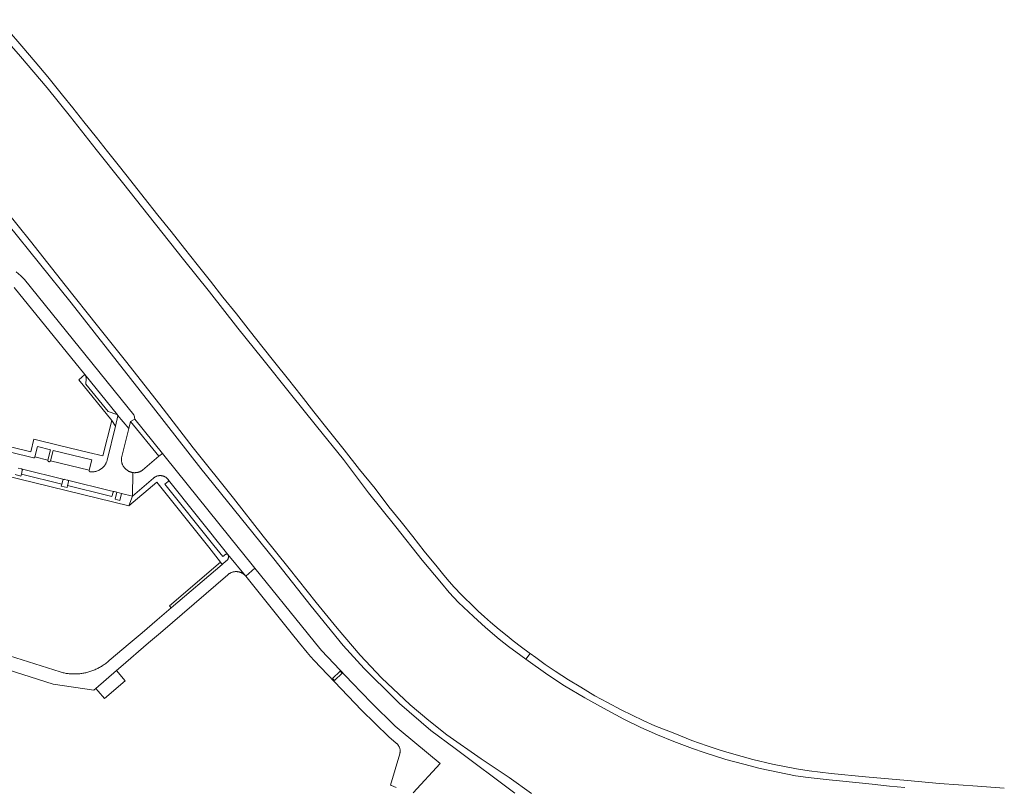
# Model space of a CAD drawing. Extents: x 146402 to 164798, y 455483 to 464134.
# Tile 423 of 575: x 158127 to 158500, y 461591 to 461881. Entities that reach past the tile are written whole.
import ezdxf

# ---------------------------------------------------------------- set-up
doc = ezdxf.new("R2010")
doc.units = 0
doc.header["$LTSCALE"] = 0.2
for name, color, linetype, lineweight in [('B-XX-VH-VERHARDING_ASFALT-GV', 252, 'CONTINUOUS', 18), ('B-XX-VH-VERHARDING_BETONSTRAATSTEEN-GV', 252, 'CONTINUOUS', 18), ('B-XX-VH-VERHARDING_FUNDERING_ZAND-GV', 252, 'CONTINUOUS', 18), ('B-XX-VH-VERHARDING_TEGEL-GV', 252, 'CONTINUOUS', 18)]:
    doc.layers.add(name, color=color, linetype=linetype, lineweight=lineweight)

msp = doc.modelspace()

# ---------------------------------------------------------------- linework, layer by layer
at = {"layer": 'B-XX-VH-VERHARDING_ASFALT-GV'}
for points in [[(158115.499, 461881.253), (158127.665, 461867.369), (158137.742, 461855.544), (158146.633, 461844.554), (158156.311, 461832.173), (158166.35, 461819.636), (158178.831, 461803.857), (158189.354, 461790.559), (158199.264, 461778.355), (158209.946, 461764.582), (158219.424, 461752.86), (158229.864, 461739.681), (158239.678, 461727.454), (158249.878, 461714.893), (158259.459, 461702.292), (158269.729, 461689.392), (158279.672, 461676.862), (158286.979, 461668.091), (158289.914, 461664.657), (158293.483, 461660.788), (158299.114, 461655.483), (158303.673, 461651.32), (158308.873, 461646.901), (158312.368, 461644.237), (158317.012, 461640.822), (158318.951, 461639.425), (158320.635, 461641.502), (158320.19, 461641.815), (158317.326, 461643.934), (158314.187, 461646.311), (158311.838, 461648.227), (158308.814, 461650.657), (158305.61, 461653.382), (158303.256, 461655.452), (158300.929, 461657.536), (158298.079, 461660.317), (158295.929, 461662.389), (158294.55, 461663.71), (158291.851, 461666.654), (158289.966, 461668.746), (158287.887, 461671.138), (158285.396, 461674.286), (158280.468, 461680.287), (158276.197, 461685.76), (158271.728, 461691.341), (158267.149, 461697.065), (158261.894, 461703.889), (158256.052, 461711.184), (158250.178, 461718.5), (158244.168, 461726.077), (158238.746, 461732.982), (158233.97, 461739.086), (158229.149, 461745.14), (158223.919, 461751.641), (158219.086, 461757.763), (158214.762, 461763.234), (158209.429, 461769.957), (158204.318, 461776.273), (158199.577, 461782.384), (158194.584, 461788.622), (158189.719, 461794.688), (158184.676, 461801.084), (158179.742, 461807.344), (158174.51, 461813.844), (158169.503, 461820.311), (158165.199, 461825.696), (158160.582, 461831.465), (158156.462, 461836.656), (158151.667, 461842.672), (158147.458, 461847.931), (158143.637, 461852.733), (158138.111, 461859.584), (158133.304, 461865.321), (158128.168, 461871.245), (158122.742, 461877.503)], [(158500, 461590.655), (158489.806, 461591.348), (158475.423, 461592.326), (158463.326, 461593.448), (158447.5, 461594.902), (158434.484, 461596.146), (158426.111, 461597.211), (158421.351, 461597.944), (158412.255, 461599.665), (158404.886, 461601.404), (158396.794, 461603.724), (158392.466, 461604.975), (158387.593, 461606.629), (158381.813, 461608.661), (158375.283, 461611.221), (158367.802, 461614.166), (158363.301, 461616.166), (158355.01, 461620.197), (158349.85, 461622.936), (158345.102, 461625.49), (158339.694, 461628.768), (158335.03, 461631.598), (158330.064, 461634.865), (158326.201, 461637.429), (158322.777, 461639.994), (158320.635, 461641.502), (158318.951, 461639.425), (158327.203, 461633.474), (158333.579, 461629.36), (158341.319, 461624.725), (158348.372, 461620.876), (158355.995, 461616.681), (158362.469, 461613.57), (158368.813, 461610.827), (158374.938, 461608.304), (158381.954, 461605.637), (158386.467, 461604.057), (158394.64, 461601.463), (158401.373, 461599.645), (158407.644, 461598.049), (158414.253, 461596.587), (158420.922, 461595.274), (158425.794, 461594.59), (158433.758, 461593.712), (158437.676, 461593.347), (158443.771, 461592.717), (158450.053, 461592.082), (158456.611, 461591.374), (158462.315, 461590.838)]]:
    msp.add_lwpolyline(points, dxfattribs=at)
at = {"layer": 'B-XX-VH-VERHARDING_BETONSTRAATSTEEN-GV'}
for points in [[(158125.335, 461780.023), (158152.104, 461747.042), (158164.37, 461731.85), (158164.463, 461731.735), (158164.469, 461731.727), (158168.707, 461726.612), (158169.392, 461729.342), (158170.954, 461730.186), (158170.686, 461731.571), (158170.65, 461731.755), (158129.181, 461782.94), (158127.848, 461784.409), (158126.015, 461785.945)], [(158126.809, 461711.683), (158128.024, 461711.393), (158144.22, 461707.404), (158144.281, 461707.393), (158144.301, 461707.387), (158145.511, 461707.089), (158161.804, 461703.095), (158163.137, 461702.768), (158164.188, 461702.51), (158165.965, 461702.075), (158170.115, 461701.058), (158170.206, 461709.97), (158170.076, 461709.991), (158169.879, 461710.028), (158169.685, 461710.074), (158169.492, 461710.128), (158169.302, 461710.189), (158169.114, 461710.257), (158168.929, 461710.333), (158168.747, 461710.417), (158168.569, 461710.508), (158168.394, 461710.605), (158168.224, 461710.71), (158168.058, 461710.821), (158167.896, 461710.939), (158167.74, 461711.063), (158167.588, 461711.194), (158167.442, 461711.33), (158167.302, 461711.472), (158167.167, 461711.62), (158167.038, 461711.773), (158166.915, 461711.931), (158166.799, 461712.093), (158166.689, 461712.26), (158166.587, 461712.432), (158166.491, 461712.608), (158166.402, 461712.787), (158166.32, 461712.969), (158166.246, 461713.155), (158166.179, 461713.343), (158166.12, 461713.534), (158166.069, 461713.727), (158166.025, 461713.923), (158165.99, 461714.119), (158165.962, 461714.317), (158165.942, 461714.516), (158165.93, 461714.716), (158165.926, 461714.916), (158165.93, 461715.116), (158165.942, 461715.315), (158165.962, 461715.514), (158165.99, 461715.712), (158166.025, 461715.909), (158166.069, 461716.104), (158168.707, 461726.612), (158164.469, 461731.727), (158164.472, 461731.72), (158164.476, 461731.712), (158164.48, 461731.704), (158164.484, 461731.696), (158164.488, 461731.688), (158164.492, 461731.679), (158164.495, 461731.671), (158164.499, 461731.663), (158164.502, 461731.655), (158164.505, 461731.646), (158164.508, 461731.638), (158164.511, 461731.629), (158164.514, 461731.621), (158164.516, 461731.612), (158164.519, 461731.604), (158164.521, 461731.595), (158164.523, 461731.586), (158164.525, 461731.577), (158164.527, 461731.569), (158164.528, 461731.56), (158164.53, 461731.551), (158164.531, 461731.542), (158164.532, 461731.533), (158164.533, 461731.524), (158164.534, 461731.516), (158164.534, 461731.507), (158164.535, 461731.498), (158164.535, 461731.489), (158164.536, 461731.48), (158164.536, 461731.471), (158164.536, 461731.462), (158164.535, 461731.453), (158164.535, 461731.444), (158164.534, 461731.435), (158164.534, 461731.426), (158164.533, 461731.417), (158164.532, 461731.408), (158164.53, 461731.4), (158164.529, 461731.391), (158164.528, 461731.382), (158164.526, 461731.373), (158163.613, 461727.564), (158160.535, 461714.717), (158160.475, 461714.505), (158160.408, 461714.296), (158160.333, 461714.089), (158160.25, 461713.885), (158160.16, 461713.685), (158160.063, 461713.488), (158159.959, 461713.294), (158159.848, 461713.104), (158159.729, 461712.919), (158159.605, 461712.738), (158159.473, 461712.561), (158159.336, 461712.389), (158159.192, 461712.223), (158159.043, 461712.062), (158158.887, 461711.906), (158158.726, 461711.756), (158158.56, 461711.613), (158158.388, 461711.475), (158158.212, 461711.343), (158158.031, 461711.218), (158157.845, 461711.1), (158157.656, 461710.989), (158157.462, 461710.884), (158157.265, 461710.787), (158157.065, 461710.697), (158156.861, 461710.614), (158156.654, 461710.539), (158156.445, 461710.471), (158156.233, 461710.411), (158156.02, 461710.359), (158155.804, 461710.314), (158155.588, 461710.278), (158155.37, 461710.249), (158155.151, 461710.228), (158154.931, 461710.215), (158154.711, 461710.21), (158154.491, 461710.214), (158154.272, 461710.225), (158154.101, 461710.239), (158154.041, 461710.254), (158153.984, 461710.276), (158153.931, 461710.305), (158153.881, 461710.342), (158153.837, 461710.384), (158153.799, 461710.432), (158153.767, 461710.484), (158153.742, 461710.54), (158153.725, 461710.599), (158153.716, 461710.659), (158153.714, 461710.721), (158153.721, 461710.782), (158153.731, 461710.827), (158139.05, 461714.451), (158139.031, 461714.391), (158139.005, 461714.334), (158138.971, 461714.281), (158138.931, 461714.232), (158138.886, 461714.189), (158138.835, 461714.152), (158138.78, 461714.122), (158138.721, 461714.099), (158138.66, 461714.084), (158138.598, 461714.076), (158138.535, 461714.077), (158138.473, 461714.086), (158138.412, 461714.102), (158138.354, 461714.126), (158138.299, 461714.157), (158138.249, 461714.195), (158138.204, 461714.238), (158138.165, 461714.288), (158138.133, 461714.341), (158138.107, 461714.399), (158138.089, 461714.459), (158138.079, 461714.521), (158138.077, 461714.584), (158138.083, 461714.646), (158138.091, 461714.687), (158133.19, 461715.869), (158133.187, 461715.86), (158133.185, 461715.852), (158133.182, 461715.843), (158133.179, 461715.835), (158133.176, 461715.826), (158133.172, 461715.818), (158133.169, 461715.809), (158133.165, 461715.801), (158133.161, 461715.793), (158133.157, 461715.785), (158133.153, 461715.777), (158133.149, 461715.769), (158133.145, 461715.761), (158133.14, 461715.753), (158133.136, 461715.745), (158133.131, 461715.737), (158133.126, 461715.73), (158133.121, 461715.722), (158133.116, 461715.715), (158133.111, 461715.707), (158133.105, 461715.7), (158133.1, 461715.693), (158133.094, 461715.686), (158133.088, 461715.679), (158133.082, 461715.672), (158133.076, 461715.665), (158133.07, 461715.659), (158133.064, 461715.652), (158133.058, 461715.646), (158133.051, 461715.639), (158133.045, 461715.633), (158133.038, 461715.627), (158133.031, 461715.621), (158133.024, 461715.615), (158133.017, 461715.609), (158133.01, 461715.604), (158133.003, 461715.598), (158132.996, 461715.593), (158132.988, 461715.588), (158132.981, 461715.583), (158132.973, 461715.578), (158132.966, 461715.573), (158132.958, 461715.568), (158132.95, 461715.563), (158132.942, 461715.559), (158132.934, 461715.555), (158132.926, 461715.551), (158132.918, 461715.547), (158132.91, 461715.543), (158132.902, 461715.539), (158132.894, 461715.535), (158132.885, 461715.532), (158132.877, 461715.529), (158132.868, 461715.525), (158132.86, 461715.522), (158132.851, 461715.52), (158132.843, 461715.517), (158132.834, 461715.514), (158132.825, 461715.512), (158132.816, 461715.51), (158132.808, 461715.508), (158132.799, 461715.506), (158132.79, 461715.504), (158132.781, 461715.502), (158132.772, 461715.501), (158132.763, 461715.499), (158132.754, 461715.498), (158132.745, 461715.497), (158132.736, 461715.496), (158132.727, 461715.496), (158132.718, 461715.495), (158132.709, 461715.495), (158132.7, 461715.495), (158132.691, 461715.495), (158132.682, 461715.495), (158132.673, 461715.495), (158132.664, 461715.495), (158132.655, 461715.496), (158132.646, 461715.497), (158132.637, 461715.497), (158132.628, 461715.499), (158132.619, 461715.5), (158132.61, 461715.501), (158132.601, 461715.503), (158132.592, 461715.504), (158132.583, 461715.506), (158032.583, 461740.104)], [(158090.84, 461645.564), (158140.046, 461629.958), (158155.406, 461627.607), (158156.215, 461628.306), (158164.024, 461635.052), (158165.683, 461636.485), (158176.196, 461645.527), (158180.678, 461649.382), (158206.127, 461671.271), (158206.271, 461671.399), (158206.421, 461671.52), (158206.575, 461671.636), (158206.734, 461671.745), (158206.897, 461671.847), (158207.065, 461671.942), (158207.236, 461672.03), (158207.411, 461672.111), (158207.589, 461672.185), (158207.77, 461672.251), (158207.953, 461672.31), (158208.139, 461672.361), (158208.327, 461672.405), (158208.516, 461672.44), (158208.707, 461672.468), (158208.898, 461672.487), (158209.091, 461672.499), (158209.283, 461672.503), (158209.476, 461672.498), (158209.668, 461672.486), (158209.86, 461672.466), (158210.05, 461672.437), (158210.24, 461672.401), (158210.427, 461672.357), (158210.613, 461672.306), (158210.796, 461672.246), (158210.977, 461672.179), (158211.154, 461672.105), (158211.329, 461672.023), (158211.5, 461671.935), (158211.667, 461671.839), (158211.83, 461671.736), (158211.989, 461671.627), (158212.142, 461671.511), (158212.291, 461671.389), (158212.435, 461671.26), (158212.574, 461671.126), (158212.706, 461670.986), (158212.802, 461670.878), (158206.139, 461678.997), (158206.187, 461678.919), (158206.243, 461678.814), (158206.291, 461678.706), (158206.333, 461678.594), (158206.367, 461678.48), (158206.392, 461678.364), (158206.411, 461678.247), (158206.421, 461678.128), (158206.423, 461678.01), (158206.417, 461677.891), (158206.404, 461677.773), (158206.382, 461677.656), (158206.353, 461677.541), (158206.315, 461677.428), (158206.271, 461677.317), (158206.219, 461677.21), (158206.16, 461677.107), (158206.094, 461677.008), (158206.022, 461676.914), (158205.943, 461676.825), (158205.859, 461676.741), (158205.769, 461676.663), (158205.674, 461676.591), (158205.575, 461676.526), (158204.052, 461675.225), (158184.752, 461658.74), (158179.462, 461654.221), (158173.731, 461649.386), (158169.161, 461645.531), (158161.299, 461638.898), (158161.179, 461638.79), (158160.881, 461638.529), (158160.578, 461638.273), (158160.27, 461638.024), (158159.956, 461637.781), (158159.638, 461637.544), (158159.315, 461637.314), (158158.988, 461637.091), (158158.656, 461636.874), (158158.319, 461636.663), (158157.979, 461636.46), (158157.634, 461636.264), (158157.286, 461636.074), (158156.934, 461635.892), (158156.578, 461635.716), (158156.219, 461635.548), (158155.856, 461635.387), (158155.491, 461635.234), (158155.122, 461635.088), (158154.751, 461634.949), (158154.376, 461634.818), (158153.999, 461634.695), (158153.62, 461634.579), (158153.238, 461634.471), (158152.855, 461634.37), (158152.469, 461634.278), (158152.082, 461634.193), (158151.693, 461634.116), (158151.302, 461634.047), (158150.911, 461633.985), (158150.518, 461633.932), (158150.124, 461633.886), (158149.729, 461633.849), (158149.333, 461633.819), (158148.938, 461633.798), (158148.541, 461633.784), (158148.145, 461633.779), (158147.748, 461633.781), (158147.352, 461633.792), (158146.955, 461633.81), (158146.56, 461633.837), (158146.165, 461633.871), (158145.77, 461633.913), (158145.377, 461633.964), (158144.985, 461634.022), (158144.594, 461634.088), (158144.204, 461634.162), (158143.816, 461634.244), (158143.43, 461634.333), (158143.045, 461634.431), (158142.663, 461634.536), (158116.226, 461642.909)], [(158276.33, 461588.841), (158286.499, 461599.901), (158271.77, 461612.116), (158269.5, 461614.087), (158260.521, 461622.915), (158253.266, 461630.425), (158241.651, 461642.674), (158239.371, 461645.49), (158236.246, 461649.349), (158216.438, 461673.814), (158212.921, 461670.733), (158230.174, 461649.353), (158233.289, 461645.494), (158236.16, 461641.936), (158237.457, 461640.41), (158238.827, 461638.943), (158256.776, 461620.106), (158267.043, 461610.05), (158269.812, 461607.652), (158269.95, 461607.551), (158270.083, 461607.443), (158270.211, 461607.33), (158270.333, 461607.21), (158270.45, 461607.085), (158270.56, 461606.955), (158270.665, 461606.82), (158270.763, 461606.68), (158270.854, 461606.535), (158270.939, 461606.387), (158271.016, 461606.234), (158271.087, 461606.078), (158271.15, 461605.919), (158271.205, 461605.758), (158271.253, 461605.593), (158271.293, 461605.427), (158271.325, 461605.259), (158271.349, 461605.09), (158271.366, 461604.92), (158271.374, 461604.749), (158271.374, 461604.578), (158271.367, 461604.407), (158271.351, 461604.237), (158271.328, 461604.067), (158271.296, 461603.899), (158271.257, 461603.733), (158271.214, 461603.581), (158267.708, 461591.756), (158268.033, 461591.646), (158268.076, 461591.628), (158269.832, 461590.904)]]:
    msp.add_lwpolyline(points, dxfattribs=at)
for points in [[(158164.37, 461731.85), (158152.104, 461747.042), (158152.497, 461746.313), (158152.618, 461745.494), (158152.459, 461743.407), (158160.871, 461733.006), (158164.143, 461731.973), (158164.264, 461731.926)], [(158181.407, 461717.222), (158170.954, 461730.186), (158169.392, 461729.342), (158180.028, 461716.126)], [(158139.063, 461718.59), (158134.161, 461719.789), (158133.19, 461715.869), (158138.091, 461714.687)], [(158154.727, 461714.737), (158140.055, 461718.359), (158139.05, 461714.451), (158153.731, 461710.827)], [(158182.491, 461715.878), (158181.407, 461717.222), (158180.028, 461716.126), (158173.93, 461710.924), (158173.867, 461710.877), (158173.703, 461710.762), (158173.534, 461710.655), (158173.362, 461710.554), (158173.185, 461710.459), (158173.005, 461710.373), (158172.822, 461710.293), (158172.635, 461710.221), (158172.446, 461710.156), (158172.255, 461710.099), (158172.061, 461710.049), (158171.865, 461710.008), (158171.668, 461709.974), (158171.47, 461709.948), (158171.271, 461709.93), (158171.071, 461709.92), (158170.871, 461709.918), (158170.671, 461709.925), (158170.472, 461709.939), (158170.273, 461709.961), (158170.206, 461709.97), (158170.115, 461701.058), (158178.006, 461707.819), (158178.137, 461707.934), (158178.272, 461708.042), (158178.413, 461708.144), (158178.558, 461708.24), (158178.708, 461708.329), (158178.861, 461708.411), (158179.018, 461708.486), (158179.178, 461708.553), (158179.341, 461708.613), (158179.507, 461708.666), (158179.675, 461708.71), (158179.845, 461708.747), (158180.016, 461708.777), (158180.189, 461708.798), (158180.362, 461708.811), (158180.536, 461708.816), (158180.71, 461708.814), (158180.883, 461708.803), (158181.056, 461708.784), (158181.228, 461708.758), (158181.398, 461708.723), (158181.567, 461708.681), (158181.734, 461708.631), (158181.898, 461708.573), (158182.059, 461708.508), (158182.217, 461708.436), (158182.371, 461708.356), (158182.522, 461708.27), (158182.669, 461708.176), (158182.811, 461708.076), (158182.948, 461707.969), (158183.081, 461707.857), (158183.207, 461707.738), (158183.329, 461707.613), (158183.444, 461707.484), (158183.554, 461707.348), (158183.581, 461707.313), (158183.676, 461707.18), (158183.679, 461707.171), (158183.682, 461707.163), (158183.685, 461707.154), (158183.687, 461707.145), (158183.69, 461707.136), (158183.692, 461707.127), (158183.694, 461707.118), (158183.696, 461707.109), (158183.698, 461707.099), (158206.139, 461678.997), (158212.802, 461670.878), (158212.833, 461670.841), (158212.921, 461670.733), (158216.438, 461673.814), (158215.429, 461675.061), (158206.945, 461685.548)], [(158144.22, 461707.404), (158128.024, 461711.393), (158128.085, 461711.375), (158128.142, 461711.35), (158128.197, 461711.318), (158128.246, 461711.279), (158128.291, 461711.235), (158128.329, 461711.185), (158128.361, 461711.13), (158128.385, 461711.072), (158128.403, 461711.011), (158128.412, 461710.949), (158128.413, 461710.886), (158128.406, 461710.823), (158128.397, 461710.78), (158128.054, 461709.351), (158143.326, 461705.58), (158143.685, 461706.995), (158143.698, 461707.056), (158143.718, 461707.114), (158143.746, 461707.17), (158143.781, 461707.221), (158143.822, 461707.267), (158143.869, 461707.308), (158143.921, 461707.343), (158143.976, 461707.37), (158144.035, 461707.391), (158144.096, 461707.403), (158144.158, 461707.407)], [(158161.804, 461703.095), (158145.511, 461707.089), (158145.572, 461707.071), (158145.63, 461707.046), (158145.685, 461707.014), (158145.735, 461706.975), (158145.78, 461706.93), (158145.819, 461706.88), (158145.851, 461706.825), (158145.877, 461706.766), (158145.894, 461706.705), (158145.904, 461706.643), (158145.906, 461706.579), (158145.9, 461706.516), (158145.894, 461706.485), (158145.533, 461705.043), (158160.824, 461701.275), (158162.321, 461700.934), (158162.741, 461702.497), (158162.94, 461702.694), (158163.137, 461702.768)], [(158206.139, 461678.997), (158183.698, 461707.099), (158183.699, 461707.091), (158183.701, 461707.082), (158183.702, 461707.073), (158183.703, 461707.064), (158183.704, 461707.055), (158183.705, 461707.046), (158183.706, 461707.036), (158183.706, 461707.027), (158183.707, 461707.018), (158183.707, 461707.009), (158183.707, 461707), (158183.707, 461706.99), (158183.707, 461706.981), (158183.706, 461706.972), (158183.706, 461706.963), (158183.705, 461706.954), (158183.704, 461706.944), (158183.703, 461706.935), (158183.702, 461706.926), (158183.7, 461706.917), (158183.699, 461706.908), (158183.697, 461706.899), (158183.695, 461706.89), (158183.693, 461706.881), (158183.691, 461706.872), (158183.689, 461706.863), (158183.686, 461706.854), (158183.684, 461706.846), (158183.681, 461706.837), (158183.678, 461706.828), (158183.675, 461706.819), (158183.672, 461706.811), (158183.668, 461706.802), (158183.665, 461706.794), (158183.661, 461706.785), (158183.657, 461706.777), (158183.653, 461706.769), (158183.649, 461706.76), (158183.645, 461706.752), (158183.64, 461706.744), (158183.636, 461706.736), (158183.631, 461706.728), (158183.626, 461706.72), (158183.621, 461706.713), (158183.616, 461706.705), (158183.611, 461706.697), (158183.606, 461706.69), (158183.6, 461706.683), (158183.595, 461706.675), (158183.589, 461706.668), (158183.583, 461706.661), (158183.577, 461706.654), (158183.571, 461706.647), (158183.565, 461706.64), (158183.558, 461706.634), (158183.552, 461706.627), (158183.545, 461706.621), (158183.539, 461706.614), (158183.532, 461706.608), (158182.386, 461705.627), (158200.876, 461682.424), (158204.239, 461678.162), (158205.425, 461679.099), (158205.435, 461679.104), (158205.444, 461679.109), (158205.454, 461679.113), (158205.464, 461679.117), (158205.474, 461679.122), (158205.484, 461679.126), (158205.494, 461679.13), (158205.505, 461679.133), (158205.515, 461679.137), (158205.525, 461679.14), (158205.536, 461679.143), (158205.546, 461679.146), (158205.556, 461679.149), (158205.567, 461679.152), (158205.578, 461679.154), (158205.588, 461679.156), (158205.599, 461679.158), (158205.609, 461679.16), (158205.62, 461679.162), (158205.631, 461679.163), (158205.642, 461679.164), (158205.652, 461679.166), (158205.663, 461679.166), (158205.674, 461679.167), (158205.685, 461679.168), (158205.696, 461679.168), (158205.707, 461679.168), (158205.717, 461679.168), (158205.728, 461679.168), (158205.739, 461679.168), (158205.75, 461679.167), (158205.761, 461679.166), (158205.771, 461679.165), (158205.782, 461679.164), (158205.793, 461679.163), (158205.798, 461679.162), (158205.804, 461679.161), (158205.814, 461679.159), (158205.825, 461679.158), (158205.836, 461679.155), (158205.846, 461679.153), (158205.857, 461679.151), (158205.867, 461679.148), (158205.878, 461679.145), (158205.888, 461679.142), (158205.899, 461679.139), (158205.909, 461679.136), (158205.919, 461679.132), (158205.929, 461679.128), (158205.939, 461679.125), (158205.949, 461679.12), (158205.959, 461679.116), (158205.969, 461679.112), (158205.979, 461679.107), (158205.989, 461679.102), (158205.999, 461679.098), (158206.008, 461679.092), (158206.017, 461679.087), (158206.027, 461679.082), (158206.036, 461679.076), (158206.045, 461679.07), (158206.054, 461679.065), (158206.063, 461679.058), (158206.072, 461679.052), (158206.081, 461679.046), (158206.09, 461679.039), (158206.098, 461679.033), (158206.107, 461679.026), (158206.115, 461679.019), (158206.123, 461679.012), (158206.131, 461679.004)], [(158167.329, 461631.205), (158164.024, 461635.052), (158156.215, 461628.306), (158157.119, 461627.246), (158159.5, 461624.455)], [(158245.835, 461632.078), (158248.725, 461634.842), (158249.416, 461634.12), (158246.526, 461631.355)], [(158249.416, 461634.12), (158248.725, 461634.842), (158245.835, 461632.078), (158246.526, 461631.355)]]:
    msp.add_lwpolyline(points, close=True, dxfattribs=at)
at = {"layer": 'B-XX-VH-VERHARDING_FUNDERING_ZAND-GV'}
for points in [[(158321.136, 461588.639), (158312.64, 461594.587), (158302.046, 461601.67), (158289.094, 461610.79), (158282.176, 461616.235), (158275.151, 461622.097), (158264.281, 461632.291), (158256.255, 461640.862), (158247.569, 461651.157), (158239.535, 461660.868), (158229.324, 461673.661), (158219.576, 461685.894), (158208.277, 461700.268), (158193.015, 461719.38), (158180.452, 461735.658), (158167.438, 461752.269), (158156.849, 461765.455), (158144.616, 461780.794), (158131.543, 461797.524), (158122.172, 461809.068)], [(158122.926, 461803.944), (158146.901, 461774.107), (158178.068, 461734.499), (158195.898, 461711.507), (158223.55, 461677.288), (158237.689, 461659.424), (158249.83, 461644.594), (158257.8, 461635.854), (158269.341, 461624.392), (158271.185, 461622.668), (158282.981, 461612.383), (158292.162, 461605.565), (158314.802, 461588.753)]]:
    msp.add_lwpolyline(points, dxfattribs=at)
at = {"layer": 'B-XX-VH-VERHARDING_TEGEL-GV'}
for points in [[(158152.497, 461746.313), (158152.104, 461747.042), (158149.738, 461745.052), (158162.239, 461729.632), (158163.613, 461727.564), (158164.526, 461731.373), (158164.528, 461731.382), (158164.529, 461731.391), (158164.53, 461731.4), (158164.532, 461731.408), (158164.533, 461731.417), (158164.534, 461731.426), (158164.534, 461731.435), (158164.535, 461731.444), (158164.535, 461731.453), (158164.536, 461731.462), (158164.536, 461731.471), (158164.536, 461731.48), (158164.535, 461731.489), (158164.535, 461731.498), (158164.534, 461731.507), (158164.534, 461731.516), (158164.533, 461731.524), (158164.532, 461731.533), (158164.531, 461731.542), (158164.53, 461731.551), (158164.528, 461731.56), (158164.527, 461731.569), (158164.525, 461731.577), (158164.523, 461731.586), (158164.521, 461731.595), (158164.519, 461731.604), (158164.516, 461731.612), (158164.514, 461731.621), (158164.511, 461731.629), (158164.508, 461731.638), (158164.505, 461731.646), (158164.502, 461731.655), (158164.499, 461731.663), (158164.495, 461731.671), (158164.492, 461731.679), (158164.488, 461731.688), (158164.484, 461731.696), (158164.48, 461731.704), (158164.476, 461731.712), (158164.472, 461731.72), (158164.469, 461731.727), (158164.463, 461731.735), (158164.37, 461731.85), (158164.264, 461731.926), (158164.143, 461731.973), (158160.871, 461733.006), (158152.459, 461743.407), (158152.618, 461745.494)], [(158180.71, 461708.814), (158180.536, 461708.816), (158180.362, 461708.811), (158180.189, 461708.798), (158180.016, 461708.777), (158179.845, 461708.747), (158179.675, 461708.71), (158179.507, 461708.666), (158179.341, 461708.613), (158179.178, 461708.553), (158179.018, 461708.486), (158178.861, 461708.411), (158178.708, 461708.329), (158178.558, 461708.24), (158178.413, 461708.144), (158178.272, 461708.042), (158178.137, 461707.934), (158178.006, 461707.819), (158170.115, 461701.058), (158168.761, 461697.345), (158179.275, 461706.331), (158198.922, 461681.69), (158203.404, 461676.071), (158204.052, 461675.225), (158205.575, 461676.526), (158205.674, 461676.591), (158205.769, 461676.663), (158205.859, 461676.741), (158205.943, 461676.825), (158206.022, 461676.914), (158206.094, 461677.008), (158206.16, 461677.107), (158206.219, 461677.21), (158206.271, 461677.317), (158206.315, 461677.428), (158206.353, 461677.541), (158206.382, 461677.656), (158206.404, 461677.773), (158206.417, 461677.891), (158206.423, 461678.01), (158206.421, 461678.128), (158206.411, 461678.247), (158206.392, 461678.364), (158206.367, 461678.48), (158206.333, 461678.594), (158206.291, 461678.706), (158206.243, 461678.814), (158206.187, 461678.919), (158206.139, 461678.997), (158206.131, 461679.004), (158206.123, 461679.012), (158206.115, 461679.019), (158206.107, 461679.026), (158206.098, 461679.033), (158206.09, 461679.039), (158206.081, 461679.046), (158206.072, 461679.052), (158206.063, 461679.058), (158206.054, 461679.065), (158206.045, 461679.07), (158206.036, 461679.076), (158206.027, 461679.082), (158206.017, 461679.087), (158206.008, 461679.092), (158205.999, 461679.098), (158205.989, 461679.102), (158205.979, 461679.107), (158205.969, 461679.112), (158205.959, 461679.116), (158205.949, 461679.12), (158205.939, 461679.125), (158205.929, 461679.128), (158205.919, 461679.132), (158205.909, 461679.136), (158205.899, 461679.139), (158205.888, 461679.142), (158205.878, 461679.145), (158205.867, 461679.148), (158205.857, 461679.151), (158205.846, 461679.153), (158205.836, 461679.155), (158205.825, 461679.158), (158205.814, 461679.159), (158205.804, 461679.161), (158205.798, 461679.162), (158205.793, 461679.163), (158205.782, 461679.164), (158205.771, 461679.165), (158205.761, 461679.166), (158205.75, 461679.167), (158205.739, 461679.168), (158205.728, 461679.168), (158205.717, 461679.168), (158205.707, 461679.168), (158205.696, 461679.168), (158205.685, 461679.168), (158205.674, 461679.167), (158205.663, 461679.166), (158205.652, 461679.166), (158205.642, 461679.164), (158205.631, 461679.163), (158205.62, 461679.162), (158205.609, 461679.16), (158205.599, 461679.158), (158205.588, 461679.156), (158205.578, 461679.154), (158205.567, 461679.152), (158205.556, 461679.149), (158205.546, 461679.146), (158205.536, 461679.143), (158205.525, 461679.14), (158205.515, 461679.137), (158205.505, 461679.133), (158205.494, 461679.13), (158205.484, 461679.126), (158205.474, 461679.122), (158205.464, 461679.117), (158205.454, 461679.113), (158205.444, 461679.109), (158205.435, 461679.104), (158205.425, 461679.099), (158204.239, 461678.162), (158200.876, 461682.424), (158182.386, 461705.627), (158183.532, 461706.608), (158183.539, 461706.614), (158183.545, 461706.621), (158183.552, 461706.627), (158183.558, 461706.634), (158183.565, 461706.64), (158183.571, 461706.647), (158183.577, 461706.654), (158183.583, 461706.661), (158183.589, 461706.668), (158183.595, 461706.675), (158183.6, 461706.683), (158183.606, 461706.69), (158183.611, 461706.697), (158183.616, 461706.705), (158183.621, 461706.713), (158183.626, 461706.72), (158183.631, 461706.728), (158183.636, 461706.736), (158183.64, 461706.744), (158183.645, 461706.752), (158183.649, 461706.76), (158183.653, 461706.769), (158183.657, 461706.777), (158183.661, 461706.785), (158183.665, 461706.794), (158183.668, 461706.802), (158183.672, 461706.811), (158183.675, 461706.819), (158183.678, 461706.828), (158183.681, 461706.837), (158183.684, 461706.846), (158183.686, 461706.854), (158183.689, 461706.863), (158183.691, 461706.872), (158183.693, 461706.881), (158183.695, 461706.89), (158183.697, 461706.899), (158183.699, 461706.908), (158183.7, 461706.917), (158183.702, 461706.926), (158183.703, 461706.935), (158183.704, 461706.944), (158183.705, 461706.954), (158183.706, 461706.963), (158183.706, 461706.972), (158183.707, 461706.981), (158183.707, 461706.99), (158183.707, 461707), (158183.707, 461707.009), (158183.707, 461707.018), (158183.706, 461707.027), (158183.706, 461707.036), (158183.705, 461707.046), (158183.704, 461707.055), (158183.703, 461707.064), (158183.702, 461707.073), (158183.701, 461707.082), (158183.699, 461707.091), (158183.698, 461707.099), (158183.696, 461707.109), (158183.694, 461707.118), (158183.692, 461707.127), (158183.69, 461707.136), (158183.687, 461707.145), (158183.685, 461707.154), (158183.682, 461707.163), (158183.679, 461707.171), (158183.676, 461707.18), (158183.581, 461707.313), (158183.554, 461707.348), (158183.444, 461707.484), (158183.329, 461707.613), (158183.207, 461707.738), (158183.081, 461707.857), (158182.948, 461707.969), (158182.811, 461708.076), (158182.669, 461708.176), (158182.522, 461708.27), (158182.371, 461708.356), (158182.217, 461708.436), (158182.059, 461708.508), (158181.898, 461708.573), (158181.734, 461708.631), (158181.567, 461708.681), (158181.398, 461708.723), (158181.228, 461708.758), (158181.056, 461708.784), (158180.883, 461708.803)], [(158204.052, 461675.225), (158203.404, 461676.071), (158184.066, 461659.527), (158184.752, 461658.74)]]:
    msp.add_lwpolyline(points, close=True, dxfattribs=at)
for points in [[(158032.583, 461740.104), (158132.583, 461715.506), (158132.592, 461715.504), (158132.601, 461715.503), (158132.61, 461715.501), (158132.619, 461715.5), (158132.628, 461715.499), (158132.637, 461715.497), (158132.646, 461715.497), (158132.655, 461715.496), (158132.664, 461715.495), (158132.673, 461715.495), (158132.682, 461715.495), (158132.691, 461715.495), (158132.7, 461715.495), (158132.709, 461715.495), (158132.718, 461715.495), (158132.727, 461715.496), (158132.736, 461715.496), (158132.745, 461715.497), (158132.754, 461715.498), (158132.763, 461715.499), (158132.772, 461715.501), (158132.781, 461715.502), (158132.79, 461715.504), (158132.799, 461715.506), (158132.808, 461715.508), (158132.816, 461715.51), (158132.825, 461715.512), (158132.834, 461715.514), (158132.843, 461715.517), (158132.851, 461715.52), (158132.86, 461715.522), (158132.868, 461715.525), (158132.877, 461715.529), (158132.885, 461715.532), (158132.894, 461715.535), (158132.902, 461715.539), (158132.91, 461715.543), (158132.918, 461715.547), (158132.926, 461715.551), (158132.934, 461715.555), (158132.942, 461715.559), (158132.95, 461715.563), (158132.958, 461715.568), (158132.966, 461715.573), (158132.973, 461715.578), (158132.981, 461715.583), (158132.988, 461715.588), (158132.996, 461715.593), (158133.003, 461715.598), (158133.01, 461715.604), (158133.017, 461715.609), (158133.024, 461715.615), (158133.031, 461715.621), (158133.038, 461715.627), (158133.045, 461715.633), (158133.051, 461715.639), (158133.058, 461715.646), (158133.064, 461715.652), (158133.07, 461715.659), (158133.076, 461715.665), (158133.082, 461715.672), (158133.088, 461715.679), (158133.094, 461715.686), (158133.1, 461715.693), (158133.105, 461715.7), (158133.111, 461715.707), (158133.116, 461715.715), (158133.121, 461715.722), (158133.126, 461715.73), (158133.131, 461715.737), (158133.136, 461715.745), (158133.14, 461715.753), (158133.145, 461715.761), (158133.149, 461715.769), (158133.153, 461715.777), (158133.157, 461715.785), (158133.161, 461715.793), (158133.165, 461715.801), (158133.169, 461715.809), (158133.172, 461715.818), (158133.176, 461715.826), (158133.179, 461715.835), (158133.182, 461715.843), (158133.185, 461715.852), (158133.187, 461715.86), (158133.19, 461715.869), (158134.161, 461719.789), (158139.063, 461718.59), (158138.091, 461714.687), (158138.083, 461714.646), (158138.077, 461714.584), (158138.079, 461714.521), (158138.089, 461714.459), (158138.107, 461714.399), (158138.133, 461714.341), (158138.165, 461714.288), (158138.204, 461714.238), (158138.249, 461714.195), (158138.299, 461714.157), (158138.354, 461714.126), (158138.412, 461714.102), (158138.473, 461714.086), (158138.535, 461714.077), (158138.598, 461714.076), (158138.66, 461714.084), (158138.721, 461714.099), (158138.78, 461714.122), (158138.835, 461714.152), (158138.886, 461714.189), (158138.931, 461714.232), (158138.971, 461714.281), (158139.005, 461714.334), (158139.031, 461714.391), (158139.05, 461714.451), (158140.055, 461718.359), (158154.727, 461714.737), (158153.731, 461710.827), (158153.721, 461710.782), (158153.714, 461710.721), (158153.716, 461710.659), (158153.725, 461710.599), (158153.742, 461710.54), (158153.767, 461710.484), (158153.799, 461710.432), (158153.837, 461710.384), (158153.881, 461710.342), (158153.931, 461710.305), (158153.984, 461710.276), (158154.041, 461710.254), (158154.101, 461710.239), (158154.272, 461710.225), (158154.491, 461710.214), (158154.711, 461710.21), (158154.931, 461710.215), (158155.151, 461710.228), (158155.37, 461710.249), (158155.588, 461710.278), (158155.804, 461710.314), (158156.02, 461710.359), (158156.233, 461710.411), (158156.445, 461710.471), (158156.654, 461710.539), (158156.861, 461710.614), (158157.065, 461710.697), (158157.265, 461710.787), (158157.462, 461710.884), (158157.656, 461710.989), (158157.845, 461711.1), (158158.031, 461711.218), (158158.212, 461711.343), (158158.388, 461711.475), (158158.56, 461711.613), (158158.726, 461711.756), (158158.887, 461711.906), (158159.043, 461712.062), (158159.192, 461712.223), (158159.336, 461712.389), (158159.473, 461712.561), (158159.605, 461712.738), (158159.729, 461712.919), (158159.848, 461713.104), (158159.959, 461713.294), (158160.063, 461713.488), (158160.16, 461713.685), (158160.25, 461713.885), (158160.333, 461714.089), (158160.408, 461714.296), (158160.475, 461714.505), (158160.535, 461714.717), (158163.613, 461727.564), (158162.239, 461729.632), (158158.924, 461716.287), (158153.411, 461717.557), (158142.461, 461720.254), (158132.777, 461722.612), (158131.638, 461717.761), (158073.407, 461732.086)], [(158109.302, 461711.924), (158168.761, 461697.345), (158170.115, 461701.058), (158165.965, 461702.075), (158165.314, 461699.424), (158163.549, 461699.864), (158164.188, 461702.51), (158163.137, 461702.768), (158162.94, 461702.694), (158162.741, 461702.497), (158162.321, 461700.934), (158160.824, 461701.275), (158145.533, 461705.043), (158145.351, 461704.315), (158143.145, 461704.867), (158143.326, 461705.58), (158128.054, 461709.351), (158127.876, 461708.61), (158125.661, 461709.171)]]:
    msp.add_lwpolyline(points, dxfattribs=at)

doc.saveas('drawing.dxf')
